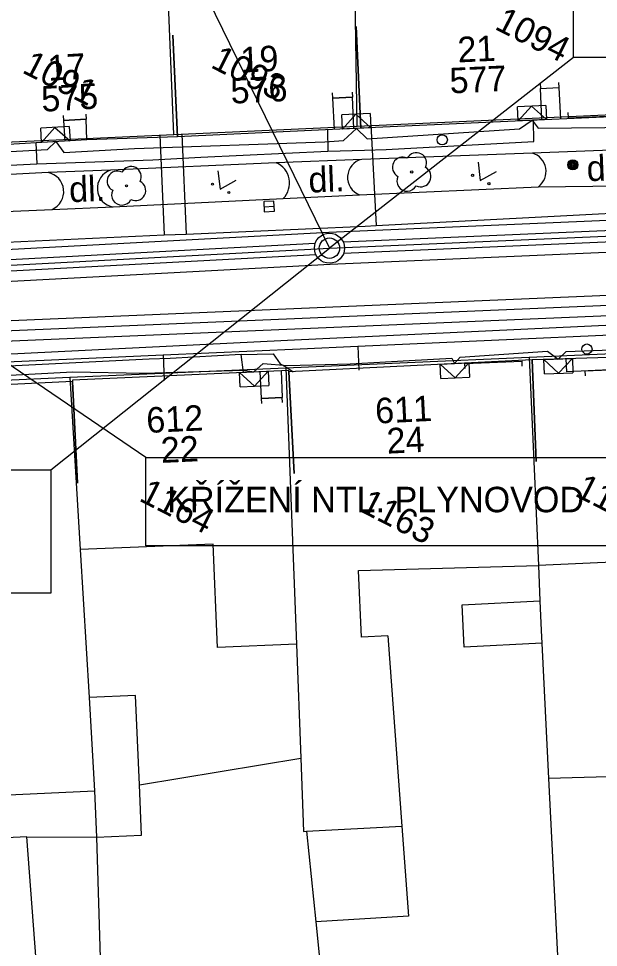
# Model space of a CAD drawing. Extents: x -601580 to 4, y -1204314 to 4.
# Drawn here: x -595893.65 to -595865.23, y -1203109.32 to -1203063.76 of the extents above; entities that cross this region are included whole.
import ezdxf

# ---------------------------------------------------------------- set-up
doc = ezdxf.new("R2010")
doc.units = 0
for name, color, linetype in [('00-EON NN', 7, 'Continuous'), ('00-INNOGY-NTL', 7, 'Continuous'), ('00-KN-HRANICE PARCEL', 7, 'Continuous'), ('00-KN-PARC. CISLA', 7, 'Continuous'), ('00-KN-VNITRNI KRESBA', 7, 'Continuous'), ('00-POLOHOPIS', 7, 'Continuous'), ('00-SITE KOM. KABEL', 7, 'Continuous'), ('11-REKONSTRUKCE  VYKOP', 7, 'Continuous'), ('11-REKONSTRUKCE KANALIZACE', 7, 'Continuous'), ('11-REKONSTRUKCE KANALIZACE OSA', 7, 'Continuous'), ('11-REKONSTRUKCE KANALIZACE POPIS', 7, 'Continuous'), ('11-REKONSTRUKCE VODOVOD', 7, 'Continuous'), ('11-REKONSTRUKCE VODOVOD POPIS', 7, 'Continuous'), ('14', 7, 'Continuous'), ('Vrstva 22', 7, 'Continuous'), ('Vrstva 25', 7, 'Continuous'), ('Vrstva 26', 7, 'Continuous'), ('Vrstva 27', 7, 'Continuous'), ('Vrstva 28', 7, 'Continuous'), ('Vrstva 36', 7, 'Continuous'), ('Vrstva 6', 7, 'Continuous'), ('Vrstva 9', 7, 'Continuous')]:
    doc.layers.add(name, color=color, linetype=linetype)

# ---------------------------------------------------------------- blocks, each defined once
blk = doc.blocks.new('6.01A_8')
at = {"layer": 'Vrstva 25'}
for radius in [0.25, 0.2, 0.15, 0.1, 0.05]:
    blk.add_circle((0, 0), radius, dxfattribs=at)
blk = doc.blocks.new('VCHOD_1272')
at = {"layer": 'Vrstva 6'}
blk.add_line((0, 0.249), (0, 0), dxfattribs=at)
blk = doc.blocks.new('VCHOD_1274')
at = {"layer": 'Vrstva 6'}
blk.add_line((0, 0.249), (0, 0), dxfattribs=at)
blk = doc.blocks.new('VCHOD_1276')
at = {"layer": 'Vrstva 6'}
blk.add_line((0, 0.25), (0, 0), dxfattribs=at)
blk = doc.blocks.new('VCHOD_1278')
at = {"layer": 'Vrstva 6'}
blk.add_line((0, 0.25), (0, 0), dxfattribs=at)
blk = doc.blocks.new('VCHOD_1280')
at = {"layer": 'Vrstva 6'}
blk.add_line((0, 0.25), (0, 0), dxfattribs=at)
blk = doc.blocks.new('6.14A_1134')
at = {"layer": 'Vrstva 28'}
blk.add_circle((0, 0), 0.25, dxfattribs=at)
blk = doc.blocks.new('3.14_440')
at = {"layer": 'Vrstva 36'}
blk.add_lwpolyline([(-0.5, 0.75), (0, 0), (0.5, 0.75)], dxfattribs=at)
for centre in [(-0.45, 0.05), (0.449, 0.05)]:
    blk.add_circle(centre, 0.05, dxfattribs=at)
blk = doc.blocks.new('3.14_442')
at = {"layer": 'Vrstva 36'}
blk.add_lwpolyline([(-0.5, 0.75), (0, 0), (0.5, 0.75)], dxfattribs=at)
for centre in [(-0.45, 0.05), (0.449, 0.05)]:
    blk.add_circle(centre, 0.05, dxfattribs=at)
blk = doc.blocks.new('3.13_848')
at = {"layer": 'Vrstva 22'}
blk.add_circle((0, 0), 0.05, dxfattribs=at)
for centre, start, end in [((0, 0.5), 0, 180), ((-0.5, 0), 90, 270), ((0.5, 0), 270, 90), ((0, -0.5), 180, 0)]:
    blk.add_arc(centre, 0.5, start, end, dxfattribs=at)
blk = doc.blocks.new('3.13_850')
at = {"layer": 'Vrstva 22'}
blk.add_circle((0, 0), 0.05, dxfattribs=at)
for centre, start, end in [((0, 0.5), 0, 180), ((-0.5, 0), 90, 270), ((0.5, 0), 270, 90), ((0, -0.5), 180, 0)]:
    blk.add_arc(centre, 0.5, start, end, dxfattribs=at)
blk = doc.blocks.new('6.30_434')
at = {"layer": 'Vrstva 27'}
blk.add_line((-0.25, 0), (0.25, 0), dxfattribs=at)
blk.add_lwpolyline([(-0.25, -0.25), (0.25, -0.25), (0.25, 0.25), (-0.25, 0.25)], close=True, dxfattribs=at)
blk = doc.blocks.new('6.14A_1138')
at = {"layer": 'Vrstva 28'}
blk.add_circle((0, 0), 0.25, dxfattribs=at)
blk = doc.blocks.new('VCHOD_1320')
at = {"layer": 'Vrstva 6'}
blk.add_line((0.001, 0.25), (0, 0), dxfattribs=at)
blk = doc.blocks.new('VCHOD_1322')
at = {"layer": 'Vrstva 6'}
blk.add_line((0.001, 0.25), (0, 0), dxfattribs=at)
blk = doc.blocks.new('VCHOD_1324')
at = {"layer": 'Vrstva 6'}
blk.add_line((0, 0.25), (0, 0), dxfattribs=at)
blk = doc.blocks.new('VCHOD_1326')
at = {"layer": 'Vrstva 6'}
blk.add_line((0, 0.25), (0, 0), dxfattribs=at)
blk = doc.blocks.new('VCHOD_1328')
at = {"layer": 'Vrstva 6'}
blk.add_line((-0.001, 0.25), (0, 0), dxfattribs=at)
blk = doc.blocks.new('VCHOD_1330')
at = {"layer": 'Vrstva 6'}
blk.add_line((-0.001, 0.25), (0, 0), dxfattribs=at)
blk = doc.blocks.new('VCHOD_1332')
at = {"layer": 'Vrstva 6'}
blk.add_line((0, 0.25), (0, 0), dxfattribs=at)
blk = doc.blocks.new('NN630')
at = {"layer": 'Vrstva 9'}
for points in [[(-3, -700), (-703, 0)], [(-703, -700), (-703, 0), (697, 0), (697, -700)], [(-3, -700), (697, 0)], [(-703, -700), (697, -700)]]:
    blk.add_lwpolyline(points, dxfattribs=at)

msp = doc.modelspace()

# ---------------------------------------------------------------- linework, layer by layer
at = {"layer": '00-EON NN'}
for points in [[(-595914.149, -1203071.333), (-595907.242, -1203071.012), (-595906.689, -1203070.497), (-595906.289, -1203070.948), (-595901.22, -1203070.757), (-595900.846, -1203070.255), (-595900.437, -1203070.629), (-595892.24, -1203070.179), (-595891.832, -1203069.799), (-595891.441, -1203070.328), (-595887.964, -1203070.135), (-595878.642, -1203069.81), (-595877.72, -1203069.74), (-595877.084, -1203069.15), (-595876.57, -1203069.664), (-595869.093, -1203069.173), (-595868.471, -1203068.753), (-595868.176, -1203069.135), (-595863.274, -1203069.095)], [(-595917.177, -1203082.259), (-595911.16, -1203082.102), (-595904.146, -1203081.791), (-595903.742, -1203082.115), (-595903.533, -1203081.755), (-595899.855, -1203081.541), (-595895.864, -1203081.351), (-595895.472, -1203081.777), (-595895.323, -1203081.324), (-595890.997, -1203081.092), (-595887.513, -1203081.149), (-595882.628, -1203081.01), (-595882.115, -1203081.093), (-595881.664, -1203080.682), (-595880.471, -1203080.784), (-595877.398, -1203080.7), (-595874.499, -1203080.538), (-595872.409, -1203080.423), (-595872.277, -1203080.685), (-595872.002, -1203080.373), (-595867.72, -1203080.073), (-595867.192, -1203080.461), (-595866.812, -1203080.098), (-595861.967, -1203079.905)]]:
    msp.add_lwpolyline(points, dxfattribs=at)
at = {"layer": '00-INNOGY-NTL'}
for p, q in [((-595876.377, -1203068.976), (-595876.118, -1203073.911)), ((-595886.734, -1203069.482), (-595886.511, -1203074.376)), ((-595885.652, -1203069.427), (-595885.433, -1203074.33)), ((-595879.848, -1203079.957), (-595877.025, -1203079.835)), ((-595877.025, -1203079.835), (-595876.967, -1203080.998)), ((-595886.568, -1203080.261), (-595886.51, -1203081.514))]:
    msp.add_line(p, q, dxfattribs=at)
for points in [[(-596027.679, -1203081.2), (-596024.549, -1203080.785), (-596022.581, -1203080.688), (-596004.873, -1203079.829), (-595991.833, -1203079.344), (-595989.757, -1203079.256), (-595965.699, -1203078.355), (-595953.31, -1203077.673), (-595945.118, -1203077.232), (-595938.363, -1203076.857), (-595930.318, -1203076.42), (-595926.578, -1203076.215), (-595922.618, -1203075.998), (-595919.554, -1203075.864), (-595913.286, -1203075.588), (-595900.33, -1203075.003), (-595896.366, -1203074.822), (-595886.511, -1203074.376), (-595885.433, -1203074.33), (-595876.66, -1203073.939), (-595876.118, -1203073.911), (-595853.681, -1203072.735)], [(-595896.366, -1203074.822), (-595896.441, -1203080.698), (-595886.568, -1203080.261), (-595879.848, -1203079.957)], [(-595877.025, -1203079.835), (-595863.921, -1203079.247), (-595863.873, -1203080.495)]]:
    msp.add_lwpolyline(points, dxfattribs=at)
at = {"layer": '00-KN-HRANICE PARCEL'}
for p, q in [((-595877.048, -1203069.039), (-595877.182, -1203060.42)), ((-595877.048, -1203069.039), (-595864.052, -1203068.441)), ((-595886.041, -1203069.442), (-595877.048, -1203069.039)), ((-595895.99, -1203069.897), (-595886.041, -1203069.442)), ((-595858.551, -1203079.939), (-595868.617, -1203080.38)), ((-595868.617, -1203080.38), (-595880.544, -1203080.905)), ((-595880.544, -1203080.905), (-595891.146, -1203081.363)), ((-595891.146, -1203081.363), (-595900.317, -1203081.788)), ((-595857.742, -1203100.741), (-595867.668, -1203101.039)), ((-595867.668, -1203101.039), (-595866.899, -1203116.166)), ((-595889.931, -1203101.632), (-595889.832, -1203103.904)), ((-595889.832, -1203103.904), (-595887.631, -1203103.813)), ((-595889.832, -1203103.904), (-595889.441, -1203117.02))]:
    msp.add_line(p, q, dxfattribs=at)
for points in [[(-595886.041, -1203069.442), (-595886.396, -1203060.642), (-595886.656, -1203055.247)], [(-595868.617, -1203080.38), (-595868.168, -1203090.584), (-595868.096, -1203092.315), (-595868.031, -1203093.774)], [(-595880.544, -1203080.905), (-595880.03, -1203094.441), (-595879.817, -1203100.038)], [(-595891.146, -1203081.363), (-595890.636, -1203089.793), (-595890.197, -1203097.063), (-595889.931, -1203101.632)], [(-595868.031, -1203093.774), (-595868, -1203094.396), (-595867.668, -1203101.039)], [(-595887.631, -1203103.813), (-595887.729, -1203101.339), (-595879.817, -1203100.038)], [(-595879.817, -1203100.038), (-595879.682, -1203103.63), (-595879.53, -1203103.618), (-595879.08, -1203108.066), (-595878.213, -1203116.677)], [(-595892.25, -1203117.093), (-595893.257, -1203103.888), (-595898.957, -1203104.173)]]:
    msp.add_lwpolyline(points, dxfattribs=at)
at = {"layer": '00-KN-VNITRNI KRESBA'}
for p, q in [((-595884.109, -1203089.537), (-595890.636, -1203089.793)), ((-595883.905, -1203094.601), (-595884.109, -1203089.537)), ((-595861.373, -1203090.285), (-595868.168, -1203090.584)), ((-595876.99, -1203090.828), (-595868.168, -1203090.584)), ((-595876.848, -1203094.098), (-595876.99, -1203090.828)), ((-595871.913, -1203092.515), (-595868.096, -1203092.315)), ((-595871.811, -1203094.587), (-595871.913, -1203092.515)), ((-595880.03, -1203094.441), (-595883.905, -1203094.601)), ((-595875.551, -1203094.041), (-595876.848, -1203094.098)), ((-595875.551, -1203094.041), (-595874.859, -1203103.37)), ((-595868, -1203094.396), (-595871.811, -1203094.587)), ((-595887.916, -1203096.968), (-595890.197, -1203097.063)), ((-595887.729, -1203101.339), (-595887.916, -1203096.968)), ((-595894.499, -1203101.853), (-595889.931, -1203101.632)), ((-595879.53, -1203103.618), (-595874.859, -1203103.37)), ((-595874.859, -1203103.37), (-595874.534, -1203107.778)), ((-595893.257, -1203103.888), (-595889.832, -1203103.904)), ((-595874.534, -1203107.778), (-595879.08, -1203108.066))]:
    msp.add_line(p, q, dxfattribs=at)
at = {"layer": '00-POLOHOPIS'}
for p, q in [((-595868.072, -1203067.193), (-595867.162, -1203067.152)), ((-595878.26, -1203067.663), (-595877.283, -1203067.616)), ((-595891.447, -1203068.764), (-595890.344, -1203068.698)), ((-595866.712, -1203068.624), (-595864.399, -1203068.534)), ((-595863.436, -1203070.174), (-595868.457, -1203070.359)), ((-595876.83, -1203070.667), (-595881.021, -1203070.834)), ((-595868.457, -1203070.359), (-595876.83, -1203070.667)), ((-595889.153, -1203071.202), (-595892.201, -1203071.316)), ((-595881.021, -1203070.834), (-595889.153, -1203071.202)), ((-595892.201, -1203071.316), (-595900.405, -1203071.738)), ((-595876.939, -1203072.403), (-595868.162, -1203072.012)), ((-595868.162, -1203072.012), (-595863.518, -1203071.963)), ((-595880.675, -1203072.582), (-595876.939, -1203072.403)), ((-595892.01, -1203073.12), (-595889.017, -1203073.002)), ((-595889.017, -1203073.002), (-595880.675, -1203072.582)), ((-595900.737, -1203073.501), (-595892.01, -1203073.12)), ((-595858.625, -1203078.526), (-595880.475, -1203079.547)), ((-595880.475, -1203079.547), (-595895.138, -1203080.271)), ((-595871.767, -1203080.68), (-595868.967, -1203080.56)), ((-595865.873, -1203081.041), (-595864.685, -1203080.988)), ((-595881.743, -1203082.388), (-595880.723, -1203082.342))]:
    msp.add_line(p, q, dxfattribs=at)
for points in [[(-595864.121, -1203063.548), (-595863.891, -1203068.542), (-595876.879, -1203069.14), (-595877.108, -1203064.145)], [(-595877.108, -1203064.145), (-595876.879, -1203069.14), (-595885.857, -1203069.564), (-595886.093, -1203064.57)], [(-595886.093, -1203064.57), (-595885.857, -1203069.564), (-595890.311, -1203069.708), (-595895.831, -1203070.038), (-595896.069, -1203065.044)], [(-595868.001, -1203068.732), (-595868.072, -1203067.193), (-595867.162, -1203067.152), (-595867.091, -1203068.689)], [(-595877.21, -1203069.155), (-595877.283, -1203067.616), (-595878.26, -1203067.663), (-595878.187, -1203069.201)], [(-595890.311, -1203069.708), (-595890.344, -1203068.698), (-595891.447, -1203068.764), (-595891.387, -1203069.772)], [(-595858.45, -1203085.103), (-595858.628, -1203080.106), (-595864.713, -1203080.389), (-595868.469, -1203080.497), (-595868.271, -1203085.493)], [(-595868.271, -1203085.493), (-595868.469, -1203080.497), (-595880.396, -1203081.085), (-595880.15, -1203086.078)], [(-595864.713, -1203080.389), (-595864.685, -1203080.988), (-595866.772, -1203081.081), (-595866.802, -1203080.45)], [(-595880.15, -1203086.078), (-595880.396, -1203081.085), (-595880.4, -1203081.015), (-595891.016, -1203081.5), (-595891.013, -1203081.56), (-595890.771, -1203086.555)], [(-595880.783, -1203081.032), (-595880.723, -1203082.342), (-595881.743, -1203082.388), (-595881.804, -1203081.079)], [(-595890.771, -1203086.555), (-595891.013, -1203081.56), (-595900.065, -1203081.999), (-595899.823, -1203086.993)]]:
    msp.add_lwpolyline(points, dxfattribs=at)
for centre, radius, start, end in [((-595876.613, -1203071.552), 0.911, 103.7887, 248.9993), ((-595868.737, -1203071.262), 0.945, 307.4666, 72.7783), ((-595888.864, -1203072.085), 0.929, 108.1445, 260.5072), ((-595881.45, -1203071.827), 1.082, 315.7224, 66.6302), ((-595892.395, -1203072.249), 0.953, 293.8718, 78.2218)]:
    msp.add_arc(centre, radius, start, end, dxfattribs=at)
at = {"layer": '00-SITE KOM. KABEL'}
for points in [[(-595878.489, -1203070.258), (-595876.695, -1203070.217), (-595875.626, -1203070.189), (-595868.387, -1203069.791), (-595868.406, -1203068.749)], [(-595878.508, -1203069.216), (-595878.489, -1203070.258)], [(-595892.815, -1203069.853), (-595892.755, -1203070.882)], [(-595892.755, -1203070.882), (-595887.078, -1203070.687), (-595884.716, -1203070.565), (-595878.489, -1203070.258)], [(-595876.695, -1203070.217), (-595875.626, -1203070.189)], [(-595887.078, -1203070.687), (-595884.716, -1203070.565)], [(-595902.7, -1203071.35), (-595900.334, -1203071.264), (-595899.332, -1203071.214), (-595892.755, -1203070.882)], [(-595882.739, -1203080.235), (-595886.215, -1203080.429), (-595887.258, -1203080.471), (-595895.776, -1203080.891), (-595896.765, -1203080.96), (-595897.119, -1203081.015)], [(-595882.739, -1203080.235), (-595881.174, -1203080.202), (-595880.833, -1203080.701), (-595880.548, -1203080.846), (-595880.187, -1203081.086)], [(-595882.625, -1203081.113), (-595882.739, -1203080.235)], [(-595881.174, -1203080.202), (-595880.833, -1203080.701)], [(-595886.215, -1203080.429), (-595887.258, -1203080.471)]]:
    msp.add_lwpolyline(points, dxfattribs=at)
at = {"layer": '11-REKONSTRUKCE  VYKOP'}
for points in [[(-596035.98, -1203084.309), (-595992.387, -1203082.434), (-595953.125, -1203080.892), (-595913.28, -1203079.386), (-595837.431, -1203076.164), (-595809.28, -1203074.695), (-595793.871, -1203070.737)], [(-596035.937, -1203085.308), (-595992.346, -1203083.433), (-595953.087, -1203081.891), (-595913.24, -1203080.385), (-595837.383, -1203077.163), (-595809.128, -1203075.689), (-595793.622, -1203071.706)], [(-596028.281, -1203081.22), (-595978.324, -1203079.184), (-595928.381, -1203076.913), (-595878.45, -1203074.245), (-595835.597, -1203072.385)], [(-596028.218, -1203082.779), (-595978.257, -1203080.743), (-595928.304, -1203078.471), (-595878.375, -1203075.803), (-595835.53, -1203073.944)]]:
    msp.add_lwpolyline(points, dxfattribs=at)
at = {"layer": '11-REKONSTRUKCE KANALIZACE'}
msp.add_line((-595884.353, -1203062.823), (-595878.412, -1203075.024), dxfattribs=at)
msp.add_lwpolyline([(-595866.452, -1203059.635), (-595851.653, -1203059.635), (-595851.653, -1203065.668), (-595866.452, -1203065.668)], close=True, dxfattribs=at)
for points in [[(-595877.74, -1203074.715), (-595837.388, -1203072.963)], [(-595877.716, -1203075.274), (-595837.364, -1203073.523)], [(-595927.673, -1203077.376), (-595879.111, -1203074.781)], [(-595927.643, -1203077.935), (-595879.081, -1203075.34)]]:
    msp.add_lwpolyline(points, dxfattribs=at)
for radius in [0.74, 0.5]:
    msp.add_circle((-595878.412, -1203075.024), radius, dxfattribs=at)
at = {"layer": '11-REKONSTRUKCE KANALIZACE OSA'}
msp.add_lwpolyline([(-596028.249, -1203081.999), (-595978.291, -1203079.963), (-595928.342, -1203077.692), (-595878.412, -1203075.024), (-595836.692, -1203073.213)], dxfattribs=at)
at = {"layer": '11-REKONSTRUKCE KANALIZACE POPIS'}
for p in [(-595866.452, -1203065.668), (-595892.068, -1203085.902)]:
    msp.add_line(p, (-595878.412, -1203075.024), dxfattribs=at)
for points in [[(-595866.452, -1203059.635), (-595851.653, -1203059.635), (-595851.653, -1203065.668), (-595866.452, -1203065.668)], [(-595906.867, -1203085.902), (-595892.068, -1203085.902), (-595892.068, -1203091.935), (-595906.867, -1203091.935)], [(-595906.867, -1203085.902), (-595892.068, -1203085.902), (-595892.068, -1203091.935), (-595906.867, -1203091.935)]]:
    msp.add_lwpolyline(points, close=True, dxfattribs=at)
at = {"layer": '11-REKONSTRUKCE VODOVOD'}
msp.add_lwpolyline([(-596035.959, -1203084.809), (-595992.367, -1203082.934), (-595953.106, -1203081.392), (-595913.26, -1203079.886), (-595837.407, -1203076.663), (-595809.204, -1203075.192), (-595793.747, -1203071.222)], dxfattribs=at)
at = {"layer": '11-REKONSTRUKCE VODOVOD POPIS'}
msp.add_line((-595887.408, -1203085.283), (-595896.422, -1203079.17), dxfattribs=at)
msp.add_lwpolyline([(-595887.408, -1203085.283), (-595863.732, -1203085.283), (-595863.732, -1203089.618), (-595887.408, -1203089.618)], close=True, dxfattribs=at)
at = {"layer": '14'}
msp.add_line((-595886.567, -1203080.261), (-595886.51, -1203081.514), dxfattribs=at)

# ---------------------------------------------------------------- block references
at = {"layer": '00-POLOHOPIS'}
for name, p, xscale, yscale, rotation in [('VCHOD_1328', (-595868.072, -1203067.193), 1.00000084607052, 1.00000084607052, 2.618230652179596), ('VCHOD_1330', (-595867.162, -1203067.152), 1.00000084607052, 1.00000084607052, 2.618230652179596), ('VCHOD_1324', (-595878.26, -1203067.663), 1.0000009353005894, 1.0000009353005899, 2.7223083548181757), ('VCHOD_1326', (-595877.283, -1203067.616), 1.0000009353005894, 1.0000009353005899, 2.7223083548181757), ('VCHOD_1322', (-595890.344, -1203068.698), 0.9999980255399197, 0.9999980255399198, 3.408243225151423), ('VCHOD_1332', (-595866.712, -1203068.624), 0.9999988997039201, 0.99999889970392, 2.236659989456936), ('VCHOD_1320', (-595891.447, -1203068.764), 0.9999980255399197, 0.9999980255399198, 3.408243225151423), ('6.14A_1138', (-595872.881, -1203069.713), 0.9999989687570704, 0.9999989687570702, 2.2290152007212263), ('6.30_434', (-595881.373, -1203072.977), 0.99999968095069, 0.99999968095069, 2.8843651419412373), ('VCHOD_1276', (-595871.767, -1203080.68), 1.00000043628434, 1.0000004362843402, -177.55835533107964), ('VCHOD_1278', (-595868.967, -1203080.56), 1.00000043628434, 1.0000004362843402, -177.55835533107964), ('VCHOD_1280', (-595865.873, -1203081.041), 0.9999987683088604, 0.9999987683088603, -177.4685070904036), ('VCHOD_1272', (-595881.743, -1203082.388), 0.9999992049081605, 0.9999992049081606, -177.40840960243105), ('VCHOD_1274', (-595880.723, -1203082.342), 0.9999992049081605, 0.9999992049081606, -177.40840960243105)]:
    msp.add_blockref(name, p, dxfattribs=dict(at, xscale=xscale, yscale=yscale, rotation=rotation))
for name, p, rotation in [('3.13_850', (-595874.381, -1203071.287), -26.986336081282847), ('3.13_848', (-595888.367, -1203071.966), -26.986336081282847), ('6.01A_8', (-595866.479, -1203070.933), -116.98633608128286), ('3.14_440', (-595871.015, -1203071.701), -26.986336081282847), ('3.14_442', (-595883.772, -1203072.133), -26.986336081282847), ('6.14A_1134', (-595865.788, -1203079.971), -26.986336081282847)]:
    msp.add_blockref(name, p, dxfattribs=dict(at, rotation=rotation))
at = {"layer": 'Vrstva 26'}
for p, xscale, yscale, rotation in [((-595868.47, -1203068.753), 0.0009999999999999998, 0.001, -177.36492492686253), ((-595877.083, -1203069.15), 0.0010000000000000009, 0.0010000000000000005, -177.29513055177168), ((-595891.832, -1203069.799), 0.0009999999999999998, 0.0009999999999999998, -176.57693049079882), ((-595872.276, -1203080.685), 0.001, 0.0010000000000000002, 2.8204304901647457), ((-595867.192, -1203080.461), 0.0010000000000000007, 0.0010000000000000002, 1.6522083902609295), ((-595882.115, -1203081.093), 0.001, 0.0010000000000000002, 2.6182305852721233)]:
    msp.add_blockref('NN630', p, dxfattribs=dict(at, xscale=xscale, yscale=yscale, rotation=rotation))

# ---------------------------------------------------------------- texts
at = {"layer": '00-KN-PARC. CISLA'}
for s, p in [('1094', (-595870.364, -1203064.254)), ('1093', (-595884.287, -1203066.138)), ('1091', (-595893.535, -1203066.389)), ('1162', (-595866.436, -1203087.146)), ('1164', (-595887.802, -1203087.387)), ('1163', (-595876.996, -1203087.895))]:
    msp.add_text(s, height=1.25, rotation=333.0137, dxfattribs=at).set_placement(p)
at = {"layer": '00-POLOHOPIS'}
for s, rotation, p in [('21', 2.6338, (-595872.103, -1203065.917)), ('19', 2.7048, (-595882.744, -1203066.413)), ('17', 3.423, (-595892.191, -1203066.816)), ('577', 2.6338, (-595872.494, -1203067.436)), ('576', 2.7048, (-595883.233, -1203067.938)), ('575', 3.423, (-595892.507, -1203068.337)), ('dl.', 2.2874, (-595865.778, -1203071.741)), ('dl.', 2.2874, (-595879.417, -1203072.302)), ('dl.', 2.2874, (-595891.154, -1203072.772)), ('611', 2.8191, (-595876.142, -1203083.629)), ('612', 2.6181, (-595887.364, -1203084.086)), ('24', 2.8191, (-595875.58, -1203085.103)), ('22', 2.6181, (-595886.654, -1203085.555))]:
    msp.add_text(s, height=1.25, rotation=rotation, dxfattribs=at).set_placement(p)
at = {"layer": '11-REKONSTRUKCE VODOVOD POPIS'}
msp.add_text('KŘÍŽENÍ NTL. PLYNOVOD', height=1.25, dxfattribs=at).set_placement((-595886.365, -1203087.975))

doc.saveas('drawing.dxf')
